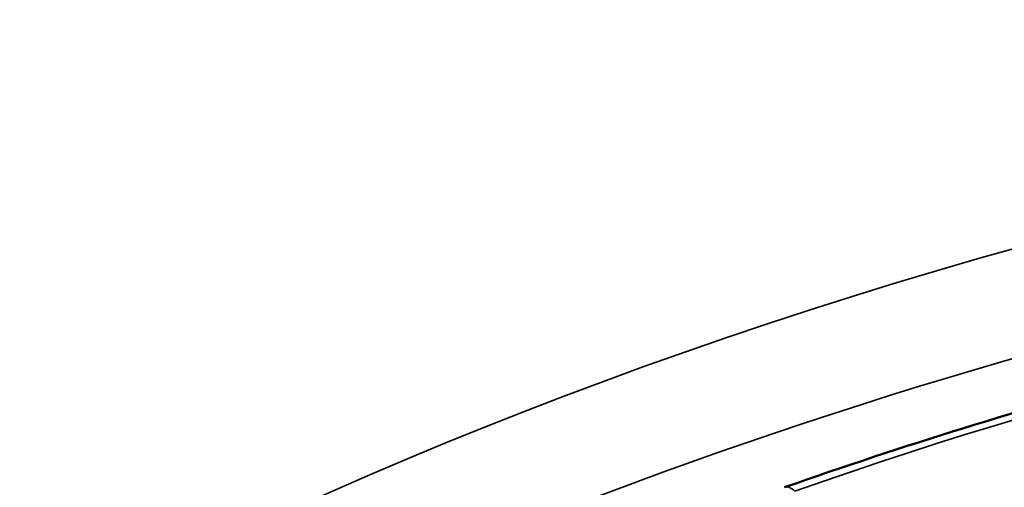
# Model space of a CAD drawing. Header units: millimetres. Extents: x 50 to 3176, y 50 to 2109.
# Tile 803 of 817: x 1912.02 to 1918.5, y 1803.45 to 1806.53. Entities that reach past the tile are written whole.
import ezdxf

# ---------------------------------------------------------------- set-up
doc = ezdxf.new("R2010")
doc.units = ezdxf.units.MM
doc.header["$LTSCALE"] = 10
doc.layers.add('Visible (ISO)', color=7, linetype='Continuous', lineweight=50)
doc.layers.add('Visible Narrow (ISO)', color=7, linetype='Continuous', lineweight=35)

msp = doc.modelspace()

# ---------------------------------------------------------------- linework, layer by layer
at = {"layer": 'Visible (ISO)'}
msp.add_open_spline([(1942.8647, 1803.455), (1941.3175, 1803.9994), (1939.6678, 1804.4453), (1936.2413, 1805.1194), (1934.4646, 1805.3476), (1930.868, 1805.5758), (1929.0482, 1805.5758), (1925.4517, 1805.3476), (1923.6749, 1805.1194), (1920.2484, 1804.4453), (1918.5988, 1803.9994), (1917.0515, 1803.455)], degree=3, knots=[1.80885, 1.80885, 1.80885, 1.80885, 2.027788, 2.027788, 2.246726, 2.246726, 2.465663, 2.465663, 2.684601, 2.684601, 2.903539, 2.903539, 2.903539, 2.903539], dxfattribs=at)
at = {"layer": 'Visible Narrow (ISO)'}
msp.add_ellipse((1929.9581, 1791.4292), major_axis=(-26.1573, 0), ratio=0.57735, dxfattribs=at)
for centre, major_axis, ratio, start_param, end_param in [((1929.9581, 1791.0316), (25.6575, 0), 0.57735, 6.264668, 9.443295), ((1929.9581, 1791.2659), (24.6727, 0), 0.57735, 1.023452, 2.118141), ((1917.1179, 1803.2663), (-0.0664, 0.1887), 0.424923, 5.591554, 6.283187)]:
    msp.add_ellipse(centre, major_axis=major_axis, ratio=ratio, start_param=start_param, end_param=end_param, dxfattribs=at)

doc.saveas('drawing.dxf')
